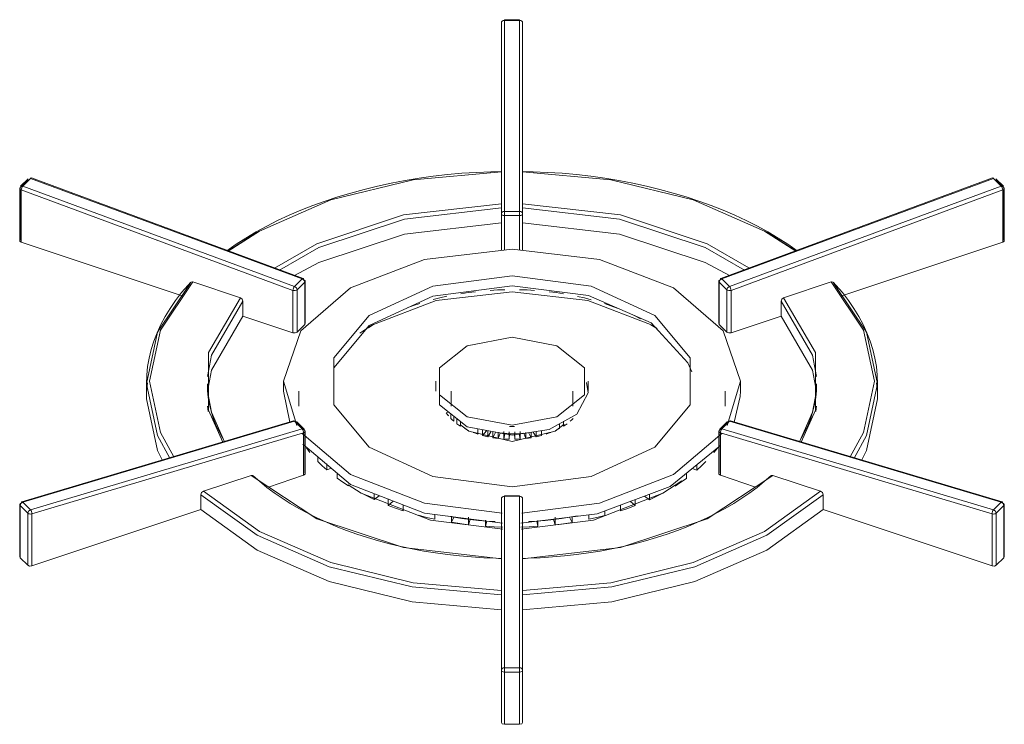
# Model space of a CAD drawing. Header units: metres. Extents: x -33 to 126, y -29 to 31.
# Tile 575 of 656: x 79.483 to 79.806, y 8.757 to 8.988. Entities that reach past the tile are written whole.
import ezdxf

# ---------------------------------------------------------------- set-up
doc = ezdxf.new("R2010")
doc.units = ezdxf.units.M
doc.layers.add('G-IMPT', color=8, linetype='Continuous', lineweight=18)
doc.layers.add('Q-SPCQ', color=91, linetype='Continuous', lineweight=18)

# ---------------------------------------------------------------- blocks, each defined once
blk = doc.blocks.new('Industrial_Ranger_-_6-Burner - fogao_industrial_dwg_boca_3_chamas-V873-PERSPECTIVA GERAL')
at = {"layer": 'G-IMPT', "lineweight": 9}
for p, q in [((4.7468, 8.98732), (4.74673, 8.9871)), ((4.74673, 8.9871), (4.74673, 8.92443)), ((4.74673, 8.9871), (4.74673, 8.92443)), ((4.74673, 8.96998), (4.74673, 8.9871)), ((4.75273, 8.9881), (4.74773, 8.9881)), ((4.74773, 8.98789), (4.74773, 8.98809)), ((4.74773, 8.98789), (4.75273, 8.98789)), ((4.74773, 8.92522), (4.74773, 8.98789)), ((4.75273, 8.98809), (4.75273, 8.98789)), ((4.75273, 8.98789), (4.75273, 8.92522)), ((4.75373, 8.9871), (4.75365, 8.98732)), ((4.75373, 8.92443), (4.75373, 8.9871)), ((4.75373, 8.96998), (4.75373, 8.9871)), ((4.75373, 8.9871), (4.75373, 8.92443)), ((4.74673, 8.93814), (4.74673, 8.93831)), ((4.74673, 8.92774), (4.74673, 8.93814)), ((4.75373, 8.93831), (4.75373, 8.93814)), ((4.75373, 8.93814), (4.75373, 8.92774)), ((4.59126, 8.93552), (4.58876, 8.93302)), ((4.59142, 8.93594), (4.58892, 8.93344)), ((4.58966, 8.93354), (4.59216, 8.93604)), ((4.67886, 8.9006), (4.58966, 8.93354)), ((4.59216, 8.93604), (4.68136, 8.9031)), ((4.68168, 8.90323), (4.59248, 8.93617)), ((4.90798, 8.93617), (4.81878, 8.90323)), ((4.81909, 8.9031), (4.90829, 8.93604)), ((4.91079, 8.93354), (4.82159, 8.9006)), ((4.90829, 8.93604), (4.91079, 8.93354)), ((4.91153, 8.93344), (4.90903, 8.93594)), ((4.91169, 8.93302), (4.90919, 8.93552)), ((4.58863, 8.93273), (4.58863, 8.91562)), ((4.58876, 8.93302), (4.58876, 8.91591)), ((4.58913, 8.93223), (4.67833, 8.89929)), ((4.58913, 8.91512), (4.58913, 8.93223)), ((4.91133, 8.93223), (4.82213, 8.89929)), ((4.91133, 8.91512), (4.91133, 8.93223)), ((4.91169, 8.91591), (4.91169, 8.93302)), ((4.91183, 8.91562), (4.91183, 8.93273)), ((4.74673, 8.92145), (4.74673, 8.92635)), ((4.74673, 8.92443), (4.74673, 8.91332)), ((4.74673, 8.92443), (4.74673, 8.91237)), ((4.75273, 8.92522), (4.74773, 8.92522)), ((4.74773, 8.92385), (4.75273, 8.92385)), ((4.74773, 8.91248), (4.74773, 8.92385)), ((4.75273, 8.92385), (4.75273, 8.91248)), ((4.75373, 8.92635), (4.75373, 8.92145)), ((4.75373, 8.91332), (4.75373, 8.92443)), ((4.75373, 8.92443), (4.75373, 8.91237)), ((4.66662, 8.91835), (4.6569, 8.9122)), ((4.84356, 8.9122), (4.83383, 8.91835)), ((4.58913, 8.91512), (4.64232, 8.89739)), ((4.85813, 8.89739), (4.91133, 8.91512)), ((4.66106, 8.89685), (4.64547, 8.90205)), ((4.68136, 8.9031), (4.67886, 8.9006)), ((4.6797, 8.89951), (4.6822, 8.90201)), ((4.6822, 8.90201), (4.6822, 8.88809)), ((4.68233, 8.88838), (4.68233, 8.90229)), ((4.81813, 8.90229), (4.81813, 8.88838)), ((4.81826, 8.90201), (4.82076, 8.89951)), ((4.81826, 8.88809), (4.81826, 8.90201)), ((4.82159, 8.9006), (4.81909, 8.9031)), ((4.85499, 8.90205), (4.83939, 8.89685)), ((4.67833, 8.89929), (4.67833, 8.88538)), ((4.6797, 8.88559), (4.6797, 8.89951)), ((4.82076, 8.89951), (4.82076, 8.88559)), ((4.82213, 8.89929), (4.82213, 8.88538)), ((4.66193, 8.89085), (4.66193, 8.89575)), ((4.83853, 8.89575), (4.83853, 8.89085)), ((4.66193, 8.89085), (4.67833, 8.88538)), ((4.6797, 8.88559), (4.6822, 8.88809)), ((4.6822, 8.88809), (4.6823, 8.88853)), ((4.70475, 8.88808), (4.70313, 8.88703)), ((4.79742, 8.88697), (4.79581, 8.88802)), ((4.81826, 8.88809), (4.81816, 8.88853)), ((4.82076, 8.88559), (4.81826, 8.88809)), ((4.82213, 8.88538), (4.83853, 8.89085)), ((4.63023, 8.86865), (4.63023, 8.86375)), ((4.63057, 8.86898), (4.6303, 8.86622)), ((4.67523, 8.86947), (4.67523, 8.8662)), ((4.72523, 8.86947), (4.72523, 8.8662)), ((4.77521, 8.86563), (4.77473, 8.86908)), ((4.77523, 8.8662), (4.77523, 8.86947)), ((4.82523, 8.8662), (4.82523, 8.86947)), ((4.87015, 8.86622), (4.86989, 8.86898)), ((4.87023, 8.86375), (4.87023, 8.86865)), ((4.67733, 8.85611), (4.67523, 8.8662)), ((4.68023, 8.8662), (4.68023, 8.86375)), ((4.73023, 8.8662), (4.73023, 8.86375)), ((4.77023, 8.86375), (4.77023, 8.8662)), ((4.82023, 8.86375), (4.82023, 8.8662)), ((4.82517, 8.86445), (4.82523, 8.8662)), ((4.68023, 8.86375), (4.68023, 8.8613)), ((4.73023, 8.86375), (4.73023, 8.8613)), ((4.77023, 8.8613), (4.77023, 8.86375)), ((4.82023, 8.8613), (4.82023, 8.86375)), ((4.82316, 8.8561), (4.82517, 8.86445)), ((4.65049, 8.85956), (4.65031, 8.86135)), ((4.72865, 8.85915), (4.72938, 8.85931)), ((4.85014, 8.86135), (4.84996, 8.85956)), ((4.67855, 8.85649), (4.58934, 8.82996)), ((4.58966, 8.82983), (4.67886, 8.85636)), ((4.6785, 8.85647), (4.67855, 8.85649)), ((4.67867, 8.85648), (4.67886, 8.85636)), ((4.67886, 8.85636), (4.68136, 8.85386)), ((4.68204, 8.85374), (4.67954, 8.85624)), ((4.6822, 8.85332), (4.6797, 8.85582)), ((4.72938, 8.8582), (4.72934, 8.85819)), ((4.73016, 8.85879), (4.73016, 8.85726)), ((4.7311, 8.85637), (4.7311, 8.85812)), ((4.73217, 8.8572), (4.73217, 8.85553)), ((4.73334, 8.85474), (4.73334, 8.85627)), ((4.76712, 8.8564), (4.76712, 8.85474)), ((4.82076, 8.85582), (4.81826, 8.85332)), ((4.82092, 8.85624), (4.81842, 8.85374)), ((4.81909, 8.85386), (4.82159, 8.85636)), ((4.82159, 8.85636), (4.82179, 8.85648)), ((4.82159, 8.85636), (4.91079, 8.82983)), ((4.91111, 8.82996), (4.82191, 8.85649)), ((4.82191, 8.85649), (4.82196, 8.85647)), ((4.68136, 8.85386), (4.59216, 8.82733)), ((4.59263, 8.826), (4.68183, 8.85253)), ((4.68183, 8.85253), (4.68183, 8.83862)), ((4.6822, 8.83941), (4.6822, 8.85332)), ((4.68233, 8.83912), (4.68233, 8.85303)), ((4.73899, 8.85216), (4.73899, 8.85387)), ((4.7406, 8.85357), (4.7406, 8.85169)), ((4.7406, 8.85169), (4.74185, 8.85326)), ((4.74227, 8.85129), (4.74227, 8.85326)), ((4.74331, 8.85292), (4.74227, 8.85129)), ((4.74399, 8.85294), (4.74399, 8.85097)), ((4.74399, 8.85097), (4.7448, 8.85264)), ((4.74574, 8.85073), (4.74574, 8.85281)), ((4.74633, 8.85242), (4.74574, 8.85073)), ((4.75023, 8.8522), (4.74628, 8.85255)), ((4.74752, 8.85301), (4.74752, 8.85056)), ((4.74933, 8.85048), (4.74933, 8.85293)), ((4.75113, 8.85293), (4.75113, 8.85048)), ((4.75293, 8.85056), (4.75293, 8.85296)), ((4.75472, 8.85073), (4.75413, 8.85242)), ((4.75472, 8.85267), (4.75472, 8.85073)), ((4.75566, 8.85264), (4.75647, 8.85097)), ((4.75647, 8.85097), (4.75647, 8.85271)), ((4.75819, 8.85129), (4.75721, 8.85282)), ((4.75819, 8.85297), (4.75819, 8.85129)), ((4.75986, 8.85169), (4.75986, 8.85322)), ((4.76584, 8.854), (4.76584, 8.85549)), ((4.81813, 8.85303), (4.81813, 8.83912)), ((4.81826, 8.85332), (4.81826, 8.83941)), ((4.90783, 8.826), (4.81863, 8.85253)), ((4.81863, 8.85253), (4.81863, 8.83862)), ((4.90829, 8.82733), (4.81909, 8.85386)), ((4.74752, 8.85056), (4.74788, 8.85228)), ((4.74944, 8.85221), (4.74933, 8.85048)), ((4.75352, 8.85236), (4.75023, 8.8522)), ((4.75113, 8.85048), (4.75101, 8.85221)), ((4.75258, 8.85228), (4.75293, 8.85056)), ((4.68275, 8.84767), (4.6839, 8.84615)), ((4.81649, 8.84606), (4.81764, 8.84758)), ((4.68649, 8.84483), (4.68649, 8.8432)), ((4.68948, 8.84038), (4.68948, 8.84241)), ((4.68948, 8.84038), (4.69098, 8.84095)), ((4.81088, 8.84029), (4.80939, 8.84087)), ((4.81088, 8.84209), (4.81088, 8.84029)), ((4.66456, 8.83858), (4.64897, 8.83338)), ((4.67034, 8.83479), (4.68183, 8.83862)), ((4.69285, 8.83934), (4.69285, 8.8377)), ((4.8075, 8.83762), (4.8075, 8.83933)), ((4.81863, 8.83862), (4.83012, 8.83479)), ((4.85149, 8.83338), (4.83589, 8.83858)), ((4.59216, 8.82733), (4.58966, 8.82983)), ((4.6481, 8.83227), (4.6481, 8.82737)), ((4.70497, 8.83068), (4.70497, 8.83258)), ((4.70497, 8.83068), (4.70667, 8.83193)), ((4.7096, 8.83086), (4.7096, 8.82874)), ((4.7096, 8.82874), (4.71125, 8.83016)), ((4.7468, 8.83112), (4.74673, 8.8309)), ((4.74673, 8.8309), (4.74673, 8.77463)), ((4.74673, 8.77463), (4.74673, 8.8309)), ((4.74673, 8.8309), (4.74673, 8.81698)), ((4.75273, 8.8319), (4.74773, 8.8319)), ((4.74773, 8.83173), (4.74773, 8.83188)), ((4.74773, 8.77547), (4.74773, 8.83173)), ((4.74773, 8.83173), (4.75273, 8.83173)), ((4.75273, 8.83188), (4.75273, 8.83173)), ((4.75273, 8.83173), (4.75273, 8.77547)), ((4.75373, 8.8309), (4.75365, 8.83112)), ((4.75373, 8.77463), (4.75373, 8.8309)), ((4.75373, 8.8309), (4.75373, 8.81698)), ((4.75373, 8.77463), (4.75373, 8.8309)), ((4.79071, 8.82868), (4.78909, 8.83008)), ((4.79071, 8.82868), (4.79071, 8.83069)), ((4.79535, 8.83062), (4.79373, 8.83181)), ((4.79535, 8.83242), (4.79535, 8.83062)), ((4.85236, 8.82737), (4.85236, 8.83227)), ((4.91079, 8.82983), (4.90829, 8.82733)), ((4.58863, 8.829), (4.58863, 8.81188)), ((4.58876, 8.82871), (4.59126, 8.82621)), ((4.58876, 8.8116), (4.58876, 8.82871)), ((4.59263, 8.80888), (4.6481, 8.82737)), ((4.71448, 8.827), (4.71448, 8.82891)), ((4.78071, 8.82545), (4.78071, 8.82696)), ((4.78582, 8.82886), (4.78582, 8.82695)), ((4.85236, 8.82737), (4.90783, 8.80888)), ((4.90919, 8.82621), (4.91169, 8.82871)), ((4.91169, 8.82871), (4.91169, 8.8116)), ((4.91183, 8.81188), (4.91183, 8.829)), ((4.59126, 8.82621), (4.59126, 8.8091)), ((4.59263, 8.80888), (4.59263, 8.826)), ((4.72488, 8.82423), (4.72488, 8.82581)), ((4.72938, 8.82517), (4.73115, 8.82487)), ((4.72938, 8.82517), (4.73115, 8.82487)), ((4.73033, 8.82518), (4.73033, 8.8232)), ((4.73033, 8.8232), (4.73115, 8.82487)), ((4.7359, 8.82242), (4.7359, 8.82487)), ((4.7359, 8.82242), (4.73649, 8.82412)), ((4.74156, 8.82389), (4.74156, 8.8219)), ((4.74156, 8.8219), (4.74192, 8.82362)), ((4.74192, 8.82362), (4.74465, 8.82346)), ((4.75837, 8.82361), (4.75564, 8.82346)), ((4.75872, 8.82189), (4.75837, 8.82361)), ((4.75872, 8.82189), (4.75872, 8.82385)), ((4.76438, 8.8224), (4.7638, 8.8241)), ((4.76438, 8.82485), (4.76438, 8.8224)), ((4.77178, 8.8253), (4.76915, 8.82484)), ((4.76915, 8.82484), (4.77178, 8.8253)), ((4.76996, 8.82317), (4.76915, 8.82484)), ((4.76996, 8.82317), (4.76996, 8.8251)), ((4.77541, 8.82571), (4.77541, 8.82419)), ((4.90783, 8.80888), (4.90783, 8.826)), ((4.90919, 8.8091), (4.90919, 8.82621)), ((4.58866, 8.81203), (4.58876, 8.8116)), ((4.58876, 8.8116), (4.59126, 8.8091)), ((4.74673, 8.81119), (4.74673, 8.81136)), ((4.74673, 8.80079), (4.74673, 8.81119)), ((4.75373, 8.81136), (4.75373, 8.81119)), ((4.75373, 8.81119), (4.75373, 8.80079)), ((4.90919, 8.8091), (4.91169, 8.8116)), ((4.91169, 8.8116), (4.91179, 8.81203)), ((4.74673, 8.7945), (4.74673, 8.7994)), ((4.75373, 8.7994), (4.75373, 8.7945)), ((4.75273, 8.77547), (4.74773, 8.77547)), ((4.74673, 8.77463), (4.74673, 8.75752)), ((4.74673, 8.75752), (4.74673, 8.77463)), ((4.74773, 8.77406), (4.75273, 8.77406)), ((4.74773, 8.75694), (4.74773, 8.77406)), ((4.75273, 8.77406), (4.75273, 8.75694)), ((4.75373, 8.75752), (4.75373, 8.77463)), ((4.75373, 8.75752), (4.75373, 8.77463)), ((4.74773, 8.75694), (4.75273, 8.75694))]:
    blk.add_line(p, q, dxfattribs=at)
for points in [[(4.74673, 8.9871, 0), (4.7468, 8.9874, 0), (4.74702, 8.98766, 0), (4.74735, 8.98783, 0), (4.74773, 8.98789, 0)], [(4.75273, 8.98789, 0), (4.75311, 8.98783, 0), (4.75344, 8.98766, 0), (4.75365, 8.9874, 0), (4.75373, 8.9871, 0)], [(4.65658, 8.91228, 0), (4.65965, 8.91441, 0), (4.66286, 8.91647, 0), (4.66621, 8.91846, 0), (4.6697, 8.92036, 0), (4.67331, 8.92219, 0), (4.67705, 8.92392, 0), (4.6809, 8.92557, 0), (4.68486, 8.92713, 0), (4.68893, 8.92859, 0), (4.69309, 8.92996, 0), (4.69734, 8.93124, 0), (4.70168, 8.93241, 0), (4.70609, 8.93348, 0), (4.71057, 8.93445, 0), (4.71512, 8.93531, 0), (4.71972, 8.93607, 0), (4.72437, 8.93672, 0), (4.72906, 8.93726, 0), (4.73378, 8.9377, 0), (4.73853, 8.93802, 0), (4.7433, 8.93824, 0), (4.74673, 8.93832, 0)], [(4.74673, 8.93814, 0), (4.71774, 8.93556, 0), (4.69073, 8.92897, 0), (4.66733, 8.91876, 0), (4.65707, 8.91221, 0)], [(4.84388, 8.91228, 0), (4.84081, 8.91441, 0), (4.83759, 8.91647, 0), (4.83424, 8.91846, 0), (4.83076, 8.92036, 0), (4.82714, 8.92219, 0), (4.82341, 8.92392, 0), (4.81955, 8.92557, 0), (4.81559, 8.92713, 0), (4.81153, 8.92859, 0), (4.80737, 8.92996, 0), (4.80312, 8.93124, 0), (4.79878, 8.93241, 0), (4.79437, 8.93348, 0), (4.78988, 8.93445, 0), (4.78534, 8.93531, 0), (4.78074, 8.93607, 0), (4.77609, 8.93672, 0), (4.7714, 8.93726, 0), (4.76668, 8.9377, 0), (4.76193, 8.93802, 0), (4.75716, 8.93824, 0), (4.75373, 8.93832, 0)], [(4.84338, 8.91221, 0), (4.83313, 8.91876, 0), (4.80973, 8.92897, 0), (4.78271, 8.93556, 0), (4.75373, 8.93814, 0)], [(4.58966, 8.93354, 0), (4.58903, 8.93352, 0), (4.58876, 8.93302, 0)], [(4.58913, 8.93223, 0), (4.58918, 8.93258, 0), (4.5893, 8.93295, 0), (4.58947, 8.93328, 0), (4.58966, 8.93354, 0)], [(4.59216, 8.93604, 0), (4.59235, 8.93617, 0), (4.59251, 8.93615, 0)], [(4.90795, 8.93615, 0), (4.90811, 8.93617, 0), (4.90829, 8.93604, 0)], [(4.91169, 8.93302, 0), (4.91143, 8.93352, 0), (4.91079, 8.93354, 0)], [(4.91079, 8.93354, 0), (4.91099, 8.93328, 0), (4.91116, 8.93295, 0), (4.91128, 8.93258, 0), (4.91133, 8.93223, 0)], [(4.58876, 8.93302, 0), (4.58864, 8.93281, 0), (4.58866, 8.93258, 0), (4.58884, 8.93238, 0), (4.58913, 8.93223, 0)], [(4.91133, 8.93223, 0), (4.91162, 8.93238, 0), (4.91179, 8.93258, 0), (4.91182, 8.93281, 0), (4.91169, 8.93302, 0)], [(4.74673, 8.92774, 0), (4.71459, 8.92403, 0), (4.6862, 8.91457, 0), (4.67231, 8.90657, 0)], [(4.74673, 8.92635, 0), (4.74673, 8.9271, 0), (4.74673, 8.92774, 0)], [(4.75373, 8.92774, 0), (4.78587, 8.92403, 0), (4.81425, 8.91457, 0), (4.82798, 8.90665, 0)], [(4.75373, 8.92774, 0), (4.75373, 8.9271, 0), (4.75373, 8.92635, 0)], [(4.74673, 8.92635, 0), (4.71493, 8.92267, 0), (4.68685, 8.91331, 0), (4.67393, 8.90597, 0)], [(4.74773, 8.92522, 0), (4.74735, 8.92516, 0), (4.74702, 8.92499, 0), (4.7468, 8.92473, 0), (4.74673, 8.92443, 0)], [(4.74673, 8.92443, 0), (4.7468, 8.92421, 0), (4.74702, 8.92402, 0), (4.74735, 8.92389, 0), (4.74773, 8.92385, 0)], [(4.74773, 8.92385, 0), (4.74773, 8.92458, 0), (4.74773, 8.92522, 0)], [(4.75373, 8.92443, 0), (4.75365, 8.92473, 0), (4.75344, 8.92499, 0), (4.75311, 8.92516, 0), (4.75273, 8.92522, 0)], [(4.75273, 8.92522, 0), (4.75273, 8.92458, 0), (4.75273, 8.92385, 0)], [(4.75273, 8.92385, 0), (4.75311, 8.92389, 0), (4.75344, 8.92402, 0), (4.75365, 8.92421, 0), (4.75373, 8.92443, 0)], [(4.75373, 8.92635, 0), (4.78552, 8.92267, 0), (4.81361, 8.91331, 0), (4.82652, 8.90597, 0)], [(4.67883, 8.90417, 0), (4.68685, 8.90841, 0), (4.71493, 8.91777, 0), (4.74673, 8.92145, 0)], [(4.75373, 8.92145, 0), (4.78552, 8.91777, 0), (4.81361, 8.90841, 0), (4.82163, 8.90417, 0)], [(4.58876, 8.91591, 0), (4.58866, 8.91547, 0), (4.58913, 8.91512, 0)], [(4.91169, 8.91591, 0), (4.91179, 8.91547, 0), (4.91133, 8.91512, 0)], [(4.67959, 8.85492, 0), (4.67523, 8.86947, 0), (4.68094, 8.88604, 0), (4.6972, 8.90008, 0), (4.72153, 8.90947, 0), (4.75023, 8.91277, 0)], [(4.75023, 8.91277, 0), (4.77893, 8.90947, 0), (4.80326, 8.90008, 0), (4.81952, 8.88604, 0), (4.82523, 8.86947, 0), (4.82087, 8.85492, 0)], [(4.75023, 8.90411, 0), (4.7242, 8.90068, 0), (4.70332, 8.89106, 0), (4.69173, 8.87717, 0), (4.69173, 8.86176, 0), (4.70332, 8.84787, 0), (4.7242, 8.83826, 0), (4.75023, 8.83483, 0)], [(4.75023, 8.83483, 0), (4.77626, 8.83826, 0), (4.79714, 8.84787, 0), (4.80872, 8.86176, 0), (4.80872, 8.87717, 0), (4.79714, 8.89106, 0), (4.77626, 8.90068, 0), (4.75023, 8.90411, 0)], [(4.63023, 8.86865, 0), (4.63033, 8.87147, 0), (4.63062, 8.87428, 0), (4.63111, 8.87708, 0), (4.63179, 8.87986, 0), (4.63266, 8.88263, 0), (4.63372, 8.88537, 0), (4.63497, 8.88808, 0), (4.6364, 8.89076, 0), (4.63802, 8.8934, 0), (4.63982, 8.89599, 0), (4.64179, 8.89855, 0), (4.64393, 8.90105, 0), (4.64475, 8.90193, 0)], [(4.6446, 8.90153, 0), (4.63388, 8.8856, 0), (4.63023, 8.86865, 0), (4.63388, 8.8517, 0), (4.63792, 8.84424, 0)], [(4.64547, 8.90205, 0), (4.63484, 8.88627, 0), (4.63123, 8.86947, 0), (4.63484, 8.85266, 0), (4.63924, 8.8447, 0)], [(4.64547, 8.90205, 0), (4.64485, 8.90202, 0), (4.6446, 8.90153, 0)], [(4.68183, 8.90279, 0), (4.6818, 8.90306, 0), (4.68171, 8.90322, 0), (4.68155, 8.90323, 0), (4.68136, 8.9031, 0)], [(4.68136, 8.9031, 0), (4.68195, 8.90265, 0), (4.6822, 8.90201, 0)], [(4.6822, 8.90201, 0), (4.68232, 8.90222, 0), (4.6823, 8.90244, 0), (4.68212, 8.90265, 0), (4.68183, 8.90279, 0)], [(4.81863, 8.90279, 0), (4.81833, 8.90265, 0), (4.81816, 8.90244, 0), (4.81813, 8.90222, 0), (4.81826, 8.90201, 0)], [(4.81826, 8.90201, 0), (4.8185, 8.90265, 0), (4.81909, 8.9031, 0)], [(4.81909, 8.9031, 0), (4.8189, 8.90323, 0), (4.81875, 8.90322, 0), (4.81865, 8.90306, 0), (4.81863, 8.90279, 0)], [(4.86122, 8.8447, 0), (4.86561, 8.85266, 0), (4.86923, 8.86947, 0), (4.86561, 8.88627, 0), (4.85499, 8.90205, 0)], [(4.85586, 8.90153, 0), (4.8556, 8.90202, 0), (4.85499, 8.90205, 0)], [(4.87023, 8.86865, 0), (4.87013, 8.87147, 0), (4.86984, 8.87428, 0), (4.86935, 8.87708, 0), (4.86867, 8.87986, 0), (4.8678, 8.88263, 0), (4.86674, 8.88537, 0), (4.86549, 8.88808, 0), (4.86405, 8.89076, 0), (4.86244, 8.8934, 0), (4.86064, 8.89599, 0), (4.85867, 8.89855, 0), (4.85652, 8.90105, 0), (4.85571, 8.90193, 0)], [(4.86254, 8.84424, 0), (4.86658, 8.8517, 0), (4.87023, 8.86865, 0), (4.86658, 8.8856, 0), (4.85586, 8.90153, 0)], [(4.67886, 8.9006, 0), (4.67867, 8.90035, 0), (4.6785, 8.90001, 0), (4.67838, 8.89964, 0), (4.67833, 8.89929, 0)], [(4.67833, 8.89929, 0), (4.6787, 8.89922, 0), (4.67909, 8.89924, 0), (4.67944, 8.89934, 0), (4.6797, 8.89951, 0)], [(4.6797, 8.89951, 0), (4.67945, 8.90015, 0), (4.67886, 8.9006, 0)], [(4.69173, 8.87391, 0), (4.70332, 8.8878, 0), (4.7242, 8.89741, 0), (4.75023, 8.90084, 0)], [(4.70026, 8.88531, 0), (4.70427, 8.88784, 0), (4.72535, 8.89597, 0), (4.75023, 8.89883, 0)], [(4.73821, 8.89887, 0), (4.73583, 8.89857, 0), (4.73347, 8.89821, 0)], [(4.74787, 8.89952, 0), (4.74544, 8.89944, 0), (4.74302, 8.8993, 0)], [(4.75023, 8.90084, 0), (4.77536, 8.89766, 0), (4.79587, 8.88868, 0), (4.80799, 8.87558, 0), (4.80921, 8.87254, 0)], [(4.75023, 8.89883, 0), (4.7751, 8.89597, 0), (4.79619, 8.88784, 0), (4.79792, 8.8868, 0)], [(4.75759, 8.89929, 0), (4.75517, 8.89943, 0), (4.75274, 8.89952, 0)], [(4.76713, 8.89819, 0), (4.76477, 8.89855, 0), (4.7624, 8.89885, 0)], [(4.82159, 8.9006, 0), (4.821, 8.90015, 0), (4.82076, 8.89951, 0)], [(4.82076, 8.89951, 0), (4.82102, 8.89934, 0), (4.82137, 8.89924, 0), (4.82176, 8.89922, 0), (4.82213, 8.89929, 0)], [(4.82213, 8.89929, 0), (4.82208, 8.89964, 0), (4.82196, 8.90001, 0), (4.82179, 8.90035, 0), (4.82159, 8.9006, 0)], [(4.66193, 8.89575, 0), (4.65155, 8.87801, 0), (4.65031, 8.87105, 0)], [(4.66106, 8.89685, 0), (4.65057, 8.87893, 0), (4.65057, 8.86, 0), (4.65534, 8.84948, 0)], [(4.66193, 8.89575, 0), (4.66167, 8.89641, 0), (4.66106, 8.89685, 0)], [(4.72, 8.895, 0), (4.7179, 8.89429, 0), (4.71585, 8.89354, 0)], [(4.72884, 8.89735, 0), (4.72657, 8.89684, 0), (4.72434, 8.89628, 0)], [(4.77625, 8.89624, 0), (4.77402, 8.89681, 0), (4.77176, 8.89732, 0)], [(4.78474, 8.89349, 0), (4.78269, 8.89425, 0), (4.78059, 8.89496, 0)], [(4.83939, 8.89685, 0), (4.83878, 8.89641, 0), (4.83853, 8.89575, 0)], [(4.85014, 8.87105, 0), (4.8489, 8.87801, 0), (4.83853, 8.89575, 0)], [(4.84511, 8.84948, 0), (4.84989, 8.86, 0), (4.84989, 8.87893, 0), (4.83939, 8.89685, 0)], [(4.79237, 8.89001, 0), (4.79055, 8.89094, 0), (4.78869, 8.89183, 0)], [(4.65031, 8.86615, 0), (4.65155, 8.87311, 0), (4.66193, 8.89085, 0)], [(4.83853, 8.89085, 0), (4.8489, 8.87311, 0), (4.85014, 8.86615, 0)], [(4.67833, 8.88538, 0), (4.67909, 8.88533, 0), (4.6797, 8.88559, 0)], [(4.82213, 8.88538, 0), (4.82137, 8.88533, 0), (4.82076, 8.88559, 0)], [(4.75023, 8.85503, 0), (4.73553, 8.85779, 0), (4.72645, 8.86501, 0), (4.72645, 8.87393, 0), (4.73553, 8.88114, 0), (4.75023, 8.8839, 0)], [(4.75023, 8.8839, 0), (4.76492, 8.88114, 0), (4.774, 8.87393, 0), (4.774, 8.86501, 0), (4.76492, 8.85779, 0), (4.75023, 8.85503, 0)], [(4.65023, 8.86865, 0), (4.65031, 8.86639, 0), (4.65054, 8.86413, 0), (4.65093, 8.86187, 0), (4.65148, 8.85963, 0), (4.65218, 8.8574, 0), (4.65304, 8.85518, 0), (4.65406, 8.85298, 0), (4.65522, 8.8508, 0)], [(4.75023, 8.85177, 0), (4.73553, 8.85452, 0), (4.72645, 8.86174, 0), (4.72645, 8.87066, 0)], [(4.85023, 8.86865, 0), (4.85015, 8.86639, 0), (4.84991, 8.86413, 0), (4.84952, 8.86187, 0), (4.84898, 8.85963, 0), (4.84827, 8.8574, 0), (4.84741, 8.85518, 0), (4.8464, 8.85298, 0), (4.84523, 8.8508, 0)], [(4.65031, 8.86625, 0), (4.65155, 8.85929, 0), (4.65581, 8.84963, 0)], [(4.75023, 8.85177, 0), (4.76244, 8.85361, 0), (4.77154, 8.85866, 0), (4.77521, 8.86563, 0)], [(4.84464, 8.84963, 0), (4.8489, 8.85929, 0), (4.85014, 8.86625, 0)], [(4.63023, 8.86375, 0), (4.63388, 8.8468, 0), (4.63547, 8.8435, 0)], [(4.86499, 8.8435, 0), (4.86658, 8.8468, 0), (4.87023, 8.86375, 0)], [(4.72934, 8.85819, 0), (4.72898, 8.85867, 0), (4.72865, 8.85915, 0)], [(4.7311, 8.85637, 0), (4.73062, 8.85681, 0), (4.73016, 8.85726, 0)], [(4.7703, 8.85726, 0), (4.76984, 8.85681, 0), (4.76935, 8.85637, 0)], [(4.6822, 8.85332, 0), (4.68195, 8.8538, 0), (4.68136, 8.85386, 0)], [(4.68136, 8.85386, 0), (4.68155, 8.8536, 0), (4.68171, 8.85326, 0), (4.6818, 8.85288, 0), (4.68183, 8.85253, 0)], [(4.68183, 8.85253, 0), (4.68212, 8.85268, 0), (4.6823, 8.85288, 0), (4.68232, 8.8531, 0), (4.6822, 8.85332, 0)], [(4.73334, 8.85474, 0), (4.73274, 8.85513, 0), (4.73217, 8.85553, 0)], [(4.73343, 8.85504, 0), (4.73609, 8.85314, 0), (4.75023, 8.84975, 0)], [(4.73599, 8.85332, 0), (4.73529, 8.85365, 0), (4.73462, 8.854, 0)], [(4.73899, 8.85216, 0), (4.73821, 8.85243, 0), (4.73745, 8.85271, 0)], [(4.74788, 8.85228, 0), (4.7471, 8.85235, 0), (4.74633, 8.85242, 0)], [(4.74944, 8.85466, 0), (4.75023, 8.85465, 0), (4.75101, 8.85466, 0)], [(4.75023, 8.84975, 0), (4.76437, 8.85314, 0), (4.76739, 8.85537, 0)], [(4.75413, 8.85242, 0), (4.75336, 8.85235, 0), (4.75258, 8.85228, 0)], [(4.76301, 8.85271, 0), (4.76225, 8.85243, 0), (4.76147, 8.85216, 0)], [(4.76584, 8.854, 0), (4.76517, 8.85365, 0), (4.76447, 8.85332, 0)], [(4.76829, 8.85553, 0), (4.76772, 8.85513, 0), (4.76712, 8.85474, 0)], [(4.81826, 8.85332, 0), (4.81813, 8.8531, 0), (4.81816, 8.85288, 0), (4.81833, 8.85268, 0), (4.81863, 8.85253, 0)], [(4.81909, 8.85386, 0), (4.8185, 8.8538, 0), (4.81826, 8.85332, 0)], [(4.81863, 8.85253, 0), (4.81865, 8.85288, 0), (4.81875, 8.85326, 0), (4.8189, 8.8536, 0), (4.81909, 8.85386, 0)], [(4.74697, 8.82621, 0), (4.72153, 8.82946, 0), (4.6972, 8.83885, 0), (4.68132, 8.85237, 0)], [(4.74227, 8.85129, 0), (4.74143, 8.85148, 0), (4.7406, 8.85169, 0)], [(4.74574, 8.85073, 0), (4.74486, 8.85084, 0), (4.74399, 8.85097, 0)], [(4.74933, 8.85048, 0), (4.74842, 8.85051, 0), (4.74752, 8.85056, 0)], [(4.75101, 8.85221, 0), (4.75023, 8.8522, 0), (4.74944, 8.85221, 0)], [(4.75293, 8.85056, 0), (4.75203, 8.85051, 0), (4.75113, 8.85048, 0)], [(4.81914, 8.85237, 0), (4.80326, 8.83885, 0), (4.77893, 8.82946, 0), (4.75349, 8.82621, 0)], [(4.75647, 8.85097, 0), (4.7556, 8.85084, 0), (4.75472, 8.85073, 0)], [(4.75986, 8.85169, 0), (4.75903, 8.85148, 0), (4.75819, 8.85129, 0)], [(4.74715, 8.82295, 0), (4.72153, 8.8262, 0), (4.6972, 8.83558, 0), (4.68156, 8.84879, 0)], [(4.75318, 8.82293, 0), (4.77823, 8.82603, 0), (4.80218, 8.83497, 0), (4.81862, 8.84842, 0)], [(4.68649, 8.8432, 0), (4.68794, 8.84177, 0), (4.68948, 8.84038, 0)], [(4.81088, 8.84029, 0), (4.81243, 8.84169, 0), (4.81388, 8.84311, 0)], [(4.66543, 8.83805, 0), (4.66517, 8.83854, 0), (4.66456, 8.83858, 0)], [(4.66456, 8.83858, 0), (4.6862, 8.82437, 0), (4.71459, 8.8149, 0), (4.74673, 8.81119, 0)], [(4.66526, 8.83848, 0), (4.66743, 8.83656, 0), (4.66974, 8.83468, 0), (4.67218, 8.83286, 0), (4.67475, 8.8311, 0), (4.67744, 8.82939, 0), (4.68024, 8.82775, 0), (4.68316, 8.82617, 0), (4.68619, 8.82466, 0), (4.68933, 8.82322, 0), (4.69256, 8.82186, 0), (4.69588, 8.82056, 0), (4.69929, 8.81935, 0), (4.70279, 8.81822, 0), (4.70636, 8.81716, 0), (4.71, 8.81619, 0), (4.71371, 8.81531, 0), (4.71748, 8.81451, 0), (4.7213, 8.81379, 0), (4.72517, 8.81317, 0), (4.72907, 8.81264, 0), (4.73302, 8.81219, 0), (4.73699, 8.81184, 0), (4.74098, 8.81158, 0), (4.74498, 8.81142, 0), (4.74673, 8.81137, 0)], [(4.68183, 8.83862, 0), (4.6823, 8.83897, 0), (4.6822, 8.83941, 0)], [(4.69285, 8.8377, 0), (4.69466, 8.83642, 0), (4.69656, 8.83518, 0)], [(4.75319, 8.82092, 0), (4.77702, 8.82396, 0), (4.79973, 8.83272, 0), (4.80594, 8.83683, 0)], [(4.75373, 8.81119, 0), (4.78587, 8.8149, 0), (4.81425, 8.82437, 0), (4.83589, 8.83858, 0)], [(4.8352, 8.83848, 0), (4.83302, 8.83656, 0), (4.83071, 8.83468, 0), (4.82827, 8.83286, 0), (4.82571, 8.8311, 0), (4.82302, 8.82939, 0), (4.82021, 8.82775, 0), (4.81729, 8.82617, 0), (4.81426, 8.82466, 0), (4.81113, 8.82322, 0), (4.8079, 8.82186, 0), (4.80457, 8.82056, 0), (4.80116, 8.81935, 0), (4.79767, 8.81822, 0), (4.7941, 8.81716, 0), (4.79045, 8.81619, 0), (4.78674, 8.81531, 0), (4.78298, 8.81451, 0), (4.77916, 8.81379, 0), (4.77529, 8.81317, 0), (4.77138, 8.81264, 0), (4.76744, 8.81219, 0), (4.76347, 8.81184, 0), (4.75948, 8.81158, 0), (4.75547, 8.81142, 0), (4.75373, 8.81137, 0)], [(4.80377, 8.8351, 0), (4.80568, 8.83634, 0), (4.8075, 8.83762, 0)], [(4.81826, 8.83941, 0), (4.81816, 8.83897, 0), (4.81863, 8.83862, 0)], [(4.83589, 8.83858, 0), (4.83528, 8.83854, 0), (4.83503, 8.83805, 0)], [(4.64897, 8.83338, 0), (4.64835, 8.83294, 0), (4.6481, 8.83227, 0)], [(4.64897, 8.83338, 0), (4.66733, 8.82017, 0), (4.69073, 8.80997, 0), (4.71774, 8.80337, 0), (4.74673, 8.80079, 0)], [(4.69642, 8.83545, 0), (4.70073, 8.83272, 0), (4.72344, 8.82396, 0), (4.74727, 8.82092, 0)], [(4.75373, 8.80079, 0), (4.78271, 8.80337, 0), (4.80973, 8.80997, 0), (4.83313, 8.82017, 0), (4.85149, 8.83338, 0)], [(4.85236, 8.83227, 0), (4.8521, 8.83294, 0), (4.85149, 8.83338, 0)], [(4.58876, 8.82871, 0), (4.58903, 8.82939, 0), (4.58966, 8.82983, 0)], [(4.58966, 8.82983, 0), (4.58947, 8.82995, 0), (4.5893, 8.82994, 0), (4.58918, 8.82978, 0), (4.58913, 8.8295, 0)], [(4.6481, 8.83227, 0), (4.66662, 8.81895, 0), (4.69023, 8.80865, 0), (4.71748, 8.802, 0), (4.74673, 8.7994, 0)], [(4.70061, 8.83284, 0), (4.70275, 8.83174, 0), (4.70497, 8.83068, 0)], [(4.74673, 8.8309, 0), (4.7468, 8.83122, 0), (4.74702, 8.83149, 0), (4.74735, 8.83167, 0), (4.74773, 8.83173, 0)], [(4.75273, 8.83173, 0), (4.75311, 8.83167, 0), (4.75344, 8.83149, 0), (4.75365, 8.83122, 0), (4.75373, 8.8309, 0)], [(4.75373, 8.7994, 0), (4.78297, 8.802, 0), (4.81023, 8.80865, 0), (4.83383, 8.81895, 0), (4.85236, 8.83227, 0)], [(4.79535, 8.83062, 0), (4.79757, 8.83167, 0), (4.79972, 8.83277, 0)], [(4.91133, 8.8295, 0), (4.91128, 8.82978, 0), (4.91116, 8.82994, 0), (4.91099, 8.82995, 0), (4.91079, 8.82983, 0)], [(4.91079, 8.82983, 0), (4.91143, 8.82939, 0), (4.91169, 8.82871, 0)], [(4.58913, 8.8295, 0), (4.58884, 8.82935, 0), (4.58866, 8.82915, 0), (4.58864, 8.82892, 0), (4.58876, 8.82871, 0)], [(4.59216, 8.82733, 0), (4.59153, 8.82689, 0), (4.59126, 8.82621, 0)], [(4.59263, 8.826, 0), (4.5926, 8.82635, 0), (4.59251, 8.82673, 0), (4.59235, 8.82707, 0), (4.59216, 8.82733, 0)], [(4.6481, 8.82737, 0), (4.66662, 8.81405, 0), (4.69023, 8.80375, 0), (4.71748, 8.7971, 0), (4.74673, 8.7945, 0)], [(4.7096, 8.82874, 0), (4.71201, 8.82784, 0), (4.71448, 8.827, 0)], [(4.75373, 8.7945, 0), (4.78297, 8.7971, 0), (4.81023, 8.80375, 0), (4.83383, 8.81405, 0), (4.85236, 8.82737, 0)], [(4.78582, 8.82695, 0), (4.7883, 8.82779, 0), (4.79071, 8.82868, 0)], [(4.90829, 8.82733, 0), (4.90811, 8.82707, 0), (4.90795, 8.82673, 0), (4.90785, 8.82635, 0), (4.90783, 8.826, 0)], [(4.90919, 8.82621, 0), (4.90893, 8.82689, 0), (4.90829, 8.82733, 0)], [(4.91169, 8.82871, 0), (4.91182, 8.82892, 0), (4.91179, 8.82915, 0), (4.91162, 8.82935, 0), (4.91133, 8.8295, 0)], [(4.59126, 8.82621, 0), (4.59152, 8.82604, 0), (4.59187, 8.82594, 0), (4.59226, 8.82593, 0), (4.59263, 8.826, 0)], [(4.71959, 8.8255, 0), (4.72221, 8.82483, 0), (4.72488, 8.82423, 0)], [(4.73115, 8.82487, 0), (4.73381, 8.82446, 0), (4.73649, 8.82412, 0)], [(4.73649, 8.82412, 0), (4.7392, 8.82384, 0), (4.74192, 8.82362, 0)], [(4.73649, 8.82412, 0), (4.73919, 8.82384, 0), (4.74192, 8.82362, 0)], [(4.7638, 8.8241, 0), (4.7611, 8.82383, 0), (4.75837, 8.82361, 0)], [(4.75837, 8.82361, 0), (4.7611, 8.82383, 0), (4.7638, 8.8241, 0)], [(4.76915, 8.82484, 0), (4.76649, 8.82444, 0), (4.7638, 8.8241, 0)], [(4.77541, 8.82419, 0), (4.77808, 8.82479, 0), (4.78071, 8.82545, 0)], [(4.90783, 8.826, 0), (4.9082, 8.82593, 0), (4.90859, 8.82594, 0), (4.90894, 8.82604, 0), (4.90919, 8.82621, 0)], [(4.73033, 8.8232, 0), (4.7331, 8.82278, 0), (4.7359, 8.82242, 0)], [(4.74156, 8.8219, 0), (4.74441, 8.82174, 0), (4.74727, 8.82164, 0)], [(4.75311, 8.82164, 0), (4.75587, 8.82173, 0), (4.75872, 8.82189, 0)], [(4.76438, 8.8224, 0), (4.76718, 8.82276, 0), (4.76996, 8.82317, 0)], [(4.59126, 8.8091, 0), (4.59187, 8.80883, 0), (4.59263, 8.80888, 0)], [(4.90783, 8.80888, 0), (4.90859, 8.80883, 0), (4.90919, 8.8091, 0)], [(4.74673, 8.7994, 0), (4.74673, 8.80014, 0), (4.74673, 8.80079, 0)], [(4.75373, 8.80079, 0), (4.75373, 8.80014, 0), (4.75373, 8.7994, 0)], [(4.74773, 8.77547, 0), (4.74735, 8.77541, 0), (4.74702, 8.77523, 0), (4.7468, 8.77495, 0), (4.74673, 8.77463, 0)], [(4.74773, 8.77406, 0), (4.74773, 8.77482, 0), (4.74773, 8.77547, 0)], [(4.75373, 8.77463, 0), (4.75365, 8.77495, 0), (4.75344, 8.77523, 0), (4.75311, 8.77541, 0), (4.75273, 8.77547, 0)], [(4.75273, 8.77547, 0), (4.75273, 8.77482, 0), (4.75273, 8.77406, 0)], [(4.74673, 8.77463, 0), (4.7468, 8.77441, 0), (4.74702, 8.77422, 0), (4.74735, 8.7741, 0), (4.74773, 8.77406, 0)], [(4.75273, 8.77406, 0), (4.75311, 8.7741, 0), (4.75344, 8.77422, 0), (4.75365, 8.77441, 0), (4.75373, 8.77463, 0)], [(4.74673, 8.75752, 0), (4.74702, 8.75711, 0), (4.74773, 8.75694, 0)], [(4.75273, 8.75694, 0), (4.75344, 8.75711, 0), (4.75373, 8.75752, 0)]]:
    blk.add_polyline3d(points, dxfattribs=at)
blk = doc.blocks.new('Industrial_Ranger_-_6-Burner - Industrial_Ranger_-_6-Burner-V877-PERSPECTIVA GERAL')
blk.add_blockref('Industrial_Ranger_-_6-Burner - fogao_industrial_dwg_boca_3_chamas-V873-PERSPECTIVA GERAL', (0, 0))

msp = doc.modelspace()

# ---------------------------------------------------------------- block references
at = {"layer": 'Q-SPCQ', "lineweight": 9}
msp.add_blockref('Industrial_Ranger_-_6-Burner - Industrial_Ranger_-_6-Burner-V877-PERSPECTIVA GERAL', (74.89421, 0), dxfattribs=at)

doc.saveas('drawing.dxf')
